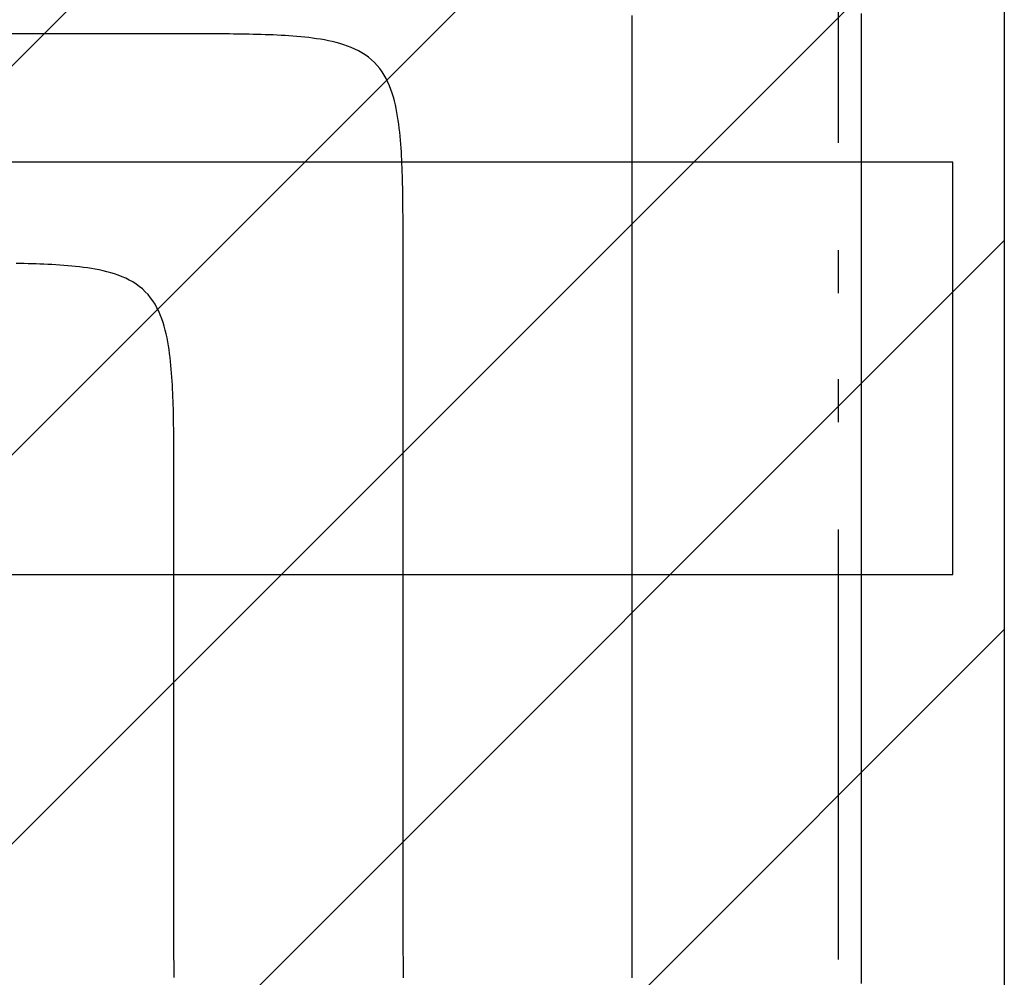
# Model space of a CAD drawing. Extents: x 997 to 109698, y 921 to 94021.
# Tile 296 of 656: x 10983 to 11843, y 37919 to 38755. Entities that reach past the tile are written whole.
import ezdxf

# ---------------------------------------------------------------- set-up
doc = ezdxf.new("R2010")
doc.units = 0
doc.header["$MEASUREMENT"] = 0
for name, color, linetype in [('12', 7, 'CONTINUOUS'), ('28', 7, 'CONTINUOUS'), ('39', 7, 'CONTINUOUS'), ('40', 7, 'CONTINUOUS')]:
    doc.layers.add(name, color=color, linetype=linetype)

msp = doc.modelspace()

# ---------------------------------------------------------------- linework, layer by layer
at = {"layer": '12', "color": 6}
for points in [[(11517.94386, 37918.732957), (11517.94386, 37930.727572), (11517.94386, 37942.722187), (11517.94386, 37954.716802), (11517.943861, 37966.711418), (11517.94386, 37978.706033), (11517.94386, 37990.70065), (11517.94386, 38002.695265), (11517.94386, 38014.689879), (11517.94386, 38026.684495), (11517.94386, 38038.67911), (11517.94386, 38050.673726), (11517.94386, 38062.668341), (11517.943861, 38074.662956), (11517.94386, 38086.657573), (11517.94386, 38098.652188), (11517.94386, 38110.646802), (11517.94386, 38122.641418), (11517.943861, 38134.636034), (11517.94386, 38146.630649), (11517.94386, 38158.625264), (11517.94386, 38170.619879), (11517.94386, 38182.614496), (11517.94386, 38194.60911), (11517.94386, 38206.603725), (11517.94386, 38218.598342), (11517.94386, 38230.592957), (11517.94386, 38242.587572), (11517.94386, 38254.582187), (11517.94386, 38266.576802), (11517.94386, 38278.571418), (11517.94386, 38290.566033), (11517.943861, 38302.560649), (11517.94386, 38314.555265), (11517.94386, 38326.54988), (11517.94386, 38338.544495), (11517.94386, 38350.53911), (11517.94386, 38362.533726), (11517.94386, 38374.528341), (11517.94386, 38386.522956), (11517.94386, 38398.517573), (11517.943861, 38410.512188), (11517.943861, 38422.506802), (11517.943861, 38434.501418), (11517.94386, 38446.496033), (11517.943861, 38458.490649), (11517.94386, 38470.485264), (11517.943861, 38482.479881), (11517.943861, 38494.474496), (11517.943861, 38506.469111), (11517.94386, 38518.463726), (11517.943861, 38530.458341), (11517.94386, 38542.452957), (11517.94386, 38554.447572), (11517.943861, 38566.442187), (11517.943861, 38578.436804), (11517.943861, 38590.431419), (11517.943861, 38602.426034), (11517.94386, 38614.420649), (11517.943861, 38626.415265), (11517.943861, 38638.40988), (11517.943861, 38650.404495), (11517.943861, 38662.39911), (11517.94386, 38674.393727), (11517.94386, 38686.388341), (11517.94386, 38698.382956), (11517.94386, 38710.377573), (11517.94386, 38722.372188), (11517.94386, 38734.366803), (11517.94386, 38746.361418), (11517.943861, 38758.356033)], [(11117.943861, 38342.318341), (11117.943981, 38345.780637), (11117.944091, 38349.242938), (11117.943806, 38352.705237), (11117.942748, 38356.167536), (11117.940533, 38359.629835), (11117.936782, 38363.092131), (11117.931112, 38366.554424), (11117.923143, 38370.016712), (11117.912494, 38373.478994), (11117.898783, 38376.941269), (11117.881629, 38380.403535), (11117.86065, 38383.86579), (11117.835466, 38387.328035), (11117.805695, 38390.790267), (11117.770926, 38394.252485), (11117.730347, 38397.714661), (11117.682866, 38401.176753), (11117.627386, 38404.638716), (11117.562809, 38408.100508), (11117.488037, 38411.562085), (11117.401972, 38415.023406), (11117.303516, 38418.484424), (11117.191572, 38421.945096), (11117.065041, 38425.405381), (11116.922827, 38428.865236), (11116.763832, 38432.324616), (11116.586733, 38435.783427), (11116.388885, 38439.241278), (11116.167153, 38442.697665), (11115.918402, 38446.152088), (11115.639496, 38449.604041), (11115.3273, 38453.053026), (11114.978678, 38456.498535), (11114.590496, 38459.940071), (11114.159617, 38463.377126), (11113.682841, 38466.809171), (11113.154638, 38470.234539), (11112.566577, 38473.650164), (11111.910041, 38477.052888), (11111.176416, 38480.439554), (11110.357086, 38483.807002), (11109.443437, 38487.152077), (11108.426854, 38490.471622), (11107.29831, 38493.761003), (11106.046607, 38497.007788), (11104.659829, 38500.196978), (11103.126061, 38503.313569), (11101.433388, 38506.342558), (11099.569894, 38509.268941), (11097.525611, 38512.078003), (11095.305307, 38514.757196), (11092.920493, 38517.294973), (11090.382716, 38519.679788), (11087.703522, 38521.900092), (11084.89446, 38523.944374), (11081.968077, 38525.807869), (11078.939089, 38527.500542), (11075.822498, 38529.03431), (11072.633307, 38530.421088), (11069.386521, 38531.672791), (11066.09714, 38532.801335), (11062.777597, 38533.817919), (11059.432522, 38534.731567), (11056.065073, 38535.550897), (11052.678408, 38536.284522), (11049.275684, 38536.941058), (11045.860059, 38537.52912), (11042.434689, 38538.057321), (11039.002645, 38538.534097), (11035.565589, 38538.964977), (11032.124054, 38539.353159), (11028.678544, 38539.701781), (11025.22956, 38540.013978), (11021.777606, 38540.292884), (11018.323184, 38540.541634), (11014.866797, 38540.763367), (11011.408946, 38540.961215), (11007.950135, 38541.138313), (11004.490755, 38541.297308), (11001.030901, 38541.439523), (10997.570616, 38541.566052), (10994.109942, 38541.677997), (10990.648924, 38541.776452), (10987.187605, 38541.862519), (10983.726027, 38541.93729), (10980.264235, 38542.001867)], [(11117.943861, 37973.698342), (11117.943861, 37977.242765), (11117.943861, 37980.787187), (11117.943861, 37984.33161), (11117.943861, 37987.876033), (11117.943861, 37991.420456), (11117.943861, 37994.964879), (11117.943861, 37998.509303), (11117.943861, 38002.053726), (11117.94386, 38005.598149), (11117.943861, 38009.142571), (11117.943861, 38012.686996), (11117.943861, 38016.231417), (11117.94386, 38019.77584), (11117.943861, 38023.320264), (11117.94386, 38026.864687), (11117.94386, 38030.40911), (11117.94386, 38033.953534), (11117.94386, 38037.497957), (11117.94386, 38041.04238), (11117.94386, 38044.586802), (11117.94386, 38048.131225), (11117.943861, 38051.675648), (11117.943861, 38055.220072), (11117.943861, 38058.764494), (11117.943861, 38062.308918), (11117.943861, 38065.853341), (11117.943861, 38069.397765), (11117.943861, 38072.942188), (11117.94386, 38076.486611), (11117.943861, 38080.031033), (11117.943861, 38083.575456), (11117.943861, 38087.119879), (11117.943861, 38090.664302), (11117.943861, 38094.208726), (11117.943861, 38097.753149), (11117.943861, 38101.297572), (11117.943861, 38104.841996), (11117.943861, 38108.386419), (11117.943861, 38111.930841), (11117.943861, 38115.475264), (11117.943861, 38119.019687), (11117.943861, 38122.56411), (11117.943861, 38126.108533), (11117.943861, 38129.652957), (11117.943861, 38133.19738), (11117.943861, 38136.741803), (11117.943861, 38140.286225), (11117.943861, 38143.83065), (11117.94386, 38147.375072), (11117.943861, 38150.919495), (11117.943861, 38154.463917), (11117.943861, 38158.008341), (11117.94386, 38161.552764), (11117.943861, 38165.097188), (11117.94386, 38168.641611), (11117.94386, 38172.186034), (11117.94386, 38175.730456), (11117.94386, 38179.274879), (11117.943861, 38182.819303), (11117.94386, 38186.363725), (11117.943861, 38189.908149), (11117.94386, 38193.452572), (11117.94386, 38196.996995), (11117.94386, 38200.541419), (11117.943861, 38204.085842), (11117.943861, 38207.630265), (11117.943861, 38211.174687), (11117.943861, 38214.71911), (11117.943861, 38218.263533), (11117.943861, 38221.807956), (11117.943861, 38225.352379), (11117.943861, 38228.896803), (11117.943861, 38232.441226), (11117.943861, 38235.98565), (11117.943861, 38239.530073), (11117.943861, 38243.074495), (11117.943861, 38246.618918), (11117.943861, 38250.163341), (11117.943861, 38253.707764), (11117.943861, 38257.252187), (11117.943861, 38260.796611), (11117.94386, 38264.341034), (11117.943861, 38267.885457), (11117.943861, 38271.429881), (11117.943861, 38274.974304), (11117.943861, 38278.518726), (11117.943861, 38282.063149), (11117.943861, 38285.607572), (11117.943861, 38289.151995), (11117.943861, 38292.696418), (11117.94386, 38296.240842), (11117.94386, 38299.785265), (11117.94386, 38303.329688), (11117.94386, 38306.87411), (11117.943861, 38310.418533), (11117.943861, 38313.962957), (11117.943861, 38317.507379), (11117.943861, 38321.051803), (11117.943861, 38324.596226), (11117.943861, 38328.140649), (11117.94386, 38331.685073), (11117.943861, 38335.229496), (11117.94386, 38338.773919), (11117.943861, 38342.318341)], [(11118.049593, 37918.88955), (11118.033277, 37921.629983), (11118.018838, 37924.370419), (11118.006047, 37927.110858), (11117.994791, 37929.851295), (11117.984971, 37932.591734), (11117.976491, 37935.332173), (11117.969253, 37938.072611), (11117.963159, 37940.81305), (11117.958113, 37943.553489), (11117.954016, 37946.293928), (11117.950772, 37949.034368), (11117.948282, 37951.774808), (11117.94645, 37954.515249), (11117.945179, 37957.255689), (11117.94437, 37959.996131), (11117.943927, 37962.736571), (11117.943752, 37965.477013), (11117.943747, 37968.217456), (11117.943816, 37970.957897), (11117.943861, 37973.698342)]]:
    msp.add_lwpolyline(points, dxfattribs=at)
at = {"layer": '12', "color": 5}
for points in [[(11717.94386, 37913.616803), (11717.94386, 37927.053727), (11717.94386, 37940.49065), (11717.943861, 37953.927572), (11717.94386, 37967.364495), (11717.94386, 37980.801418), (11717.94386, 37994.238341), (11717.94386, 38007.675265), (11717.94386, 38021.112188), (11717.94386, 38034.549111), (11717.94386, 38047.986033), (11717.94386, 38061.422956), (11717.94386, 38074.85988), (11717.94386, 38088.296803), (11717.94386, 38101.733726), (11717.94386, 38115.170649), (11717.94386, 38128.607573), (11717.943861, 38142.044496), (11717.94386, 38155.481418), (11717.94386, 38168.918341), (11717.94386, 38182.355264), (11717.94386, 38195.792187), (11717.94386, 38209.229111), (11717.94386, 38222.666034), (11717.94386, 38236.102956), (11717.94386, 38249.539879), (11717.94386, 38262.976802), (11717.94386, 38276.413725), (11717.943861, 38289.850649), (11717.94386, 38303.287572), (11717.94386, 38316.724496), (11717.94386, 38330.161419), (11717.94386, 38343.598342), (11717.943861, 38357.035264), (11717.94386, 38370.472187), (11717.94386, 38383.90911), (11717.94386, 38397.346033), (11717.94386, 38410.782957), (11717.94386, 38424.21988), (11717.94386, 38437.656804), (11717.94386, 38451.093727), (11717.943861, 38464.530649), (11717.94386, 38477.967572), (11717.94386, 38491.404495), (11717.943861, 38504.841418), (11717.943861, 38518.278342), (11717.943861, 38531.715265), (11717.943861, 38545.152187), (11717.94386, 38558.58911), (11717.943861, 38572.026033), (11717.94386, 38585.462956), (11717.943861, 38598.89988), (11717.943861, 38612.336803), (11717.943861, 38625.773727), (11717.943861, 38639.21065), (11717.943861, 38652.647573), (11717.943861, 38666.084495), (11717.94386, 38679.521418), (11717.94386, 38692.958341), (11717.94386, 38706.395264), (11717.94386, 38719.832188), (11717.943861, 38733.269111), (11717.94386, 38746.706033), (11717.94386, 38760.142956)], [(11117.94386, 38742.318342), (11104.788091, 38742.318342), (11091.632322, 38742.318342), (11078.476553, 38742.318342), (11065.320784, 38742.318342), (11052.165014, 38742.318342), (11039.009245, 38742.318342), (11025.853476, 38742.318342), (11012.697707, 38742.318342), (10999.541937, 38742.318342), (10986.386168, 38742.318342), (10973.230399, 38742.318342)], [(11317.94386, 38542.318342), (11317.943982, 38545.780638), (11317.94409, 38549.242937), (11317.943806, 38552.705236), (11317.942747, 38556.167536), (11317.940533, 38559.629835), (11317.936782, 38563.092133), (11317.931112, 38566.554424), (11317.923143, 38570.016712), (11317.912494, 38573.478994), (11317.898783, 38576.941269), (11317.881628, 38580.403534), (11317.86065, 38583.86579), (11317.835466, 38587.328035), (11317.805695, 38590.790269), (11317.770926, 38594.252486), (11317.730347, 38597.714661), (11317.682866, 38601.176752), (11317.627386, 38604.638716), (11317.562809, 38608.100509), (11317.488037, 38611.562086), (11317.401971, 38615.023406), (11317.303516, 38618.484424), (11317.191572, 38621.945096), (11317.065042, 38625.405381), (11316.922827, 38628.865236), (11316.763832, 38632.324616), (11316.586733, 38635.783427), (11316.388885, 38639.241277), (11316.167153, 38642.697665), (11315.918402, 38646.152087), (11315.639496, 38649.604041), (11315.3273, 38653.053025), (11314.978678, 38656.498536), (11314.590495, 38659.94007), (11314.159616, 38663.377126), (11313.682841, 38666.809171), (11313.154638, 38670.23454), (11312.566576, 38673.650164), (11311.910041, 38677.052889), (11311.176416, 38680.439553), (11310.357086, 38683.807002), (11309.443437, 38687.152077), (11308.426854, 38690.471621), (11307.29831, 38693.761003), (11306.046607, 38697.007788), (11304.659829, 38700.196978), (11303.126061, 38703.31357), (11301.433388, 38706.342558), (11299.569894, 38709.268942), (11297.52561, 38712.078003), (11295.305306, 38714.757196), (11292.920493, 38717.294974), (11290.382716, 38719.679788), (11287.703521, 38721.900092), (11284.89446, 38723.944374), (11281.968077, 38725.807868), (11278.939089, 38727.500543), (11275.822497, 38729.03431), (11272.633307, 38730.421087), (11269.386521, 38731.672792), (11266.09714, 38732.801335), (11262.777596, 38733.817918), (11259.432521, 38734.731568), (11256.065073, 38735.550897), (11252.678408, 38736.284523), (11249.275684, 38736.941057), (11245.860058, 38737.529119), (11242.434689, 38738.057321), (11239.002645, 38738.534098), (11235.565589, 38738.964977), (11232.124054, 38739.353159), (11228.678544, 38739.70178), (11225.22956, 38740.013976), (11221.777606, 38740.292883), (11218.323184, 38740.541634), (11214.866797, 38740.763366), (11211.408946, 38740.961213), (11207.950135, 38741.138313), (11204.490755, 38741.297308), (11201.030901, 38741.439522), (11197.570616, 38741.566052), (11194.109942, 38741.677996), (11190.648924, 38741.776452), (11187.187605, 38741.862518), (11183.726027, 38741.937289), (11180.264235, 38742.001866), (11176.802272, 38742.057347), (11173.34018, 38742.104827), (11169.878004, 38742.145407), (11166.415787, 38742.180175), (11162.953554, 38742.209947), (11159.491309, 38742.23513), (11156.029053, 38742.256109), (11152.566787, 38742.273265), (11149.104513, 38742.286976), (11145.642231, 38742.297624), (11142.179943, 38742.305594), (11138.717651, 38742.311263), (11135.255355, 38742.315014), (11131.793056, 38742.317228), (11128.330756, 38742.318287), (11124.868456, 38742.318572), (11121.406157, 38742.318462), (11117.94386, 38742.318342)], [(11317.94386, 38017.798341), (11317.94386, 38022.841804), (11317.94386, 38027.885264), (11317.94386, 38032.928726), (11317.94386, 38037.972187), (11317.94386, 38043.01565), (11317.94386, 38048.059111), (11317.94386, 38053.102572), (11317.94386, 38058.146033), (11317.94386, 38063.189495), (11317.94386, 38068.232956), (11317.94386, 38073.276418), (11317.94386, 38078.319879), (11317.94386, 38083.363341), (11317.94386, 38088.406802), (11317.94386, 38093.450265), (11317.94386, 38098.493726), (11317.94386, 38103.537187), (11317.94386, 38108.580648), (11317.94386, 38113.62411), (11317.94386, 38118.667573), (11317.94386, 38123.711033), (11317.94386, 38128.754495), (11317.94386, 38133.797956), (11317.94386, 38138.841419), (11317.94386, 38143.88488), (11317.94386, 38148.928341), (11317.94386, 38153.971802), (11317.94386, 38159.015264), (11317.94386, 38164.058727), (11317.94386, 38169.102188), (11317.94386, 38174.145648), (11317.94386, 38179.18911), (11317.94386, 38184.232573), (11317.94386, 38189.276034), (11317.94386, 38194.319495), (11317.94386, 38199.362956), (11317.94386, 38204.406418), (11317.94386, 38209.449881), (11317.94386, 38214.493342), (11317.94386, 38219.536803), (11317.94386, 38224.580264), (11317.94386, 38229.623727), (11317.94386, 38234.667188), (11317.94386, 38239.710649), (11317.94386, 38244.75411), (11317.94386, 38249.797572), (11317.94386, 38254.841033), (11317.94386, 38259.884496), (11317.94386, 38264.927957), (11317.94386, 38269.971418), (11317.94386, 38275.014879), (11317.94386, 38280.058342), (11317.94386, 38285.101803), (11317.94386, 38290.145264), (11317.94386, 38295.188725), (11317.94386, 38300.232187), (11317.94386, 38305.27565), (11317.94386, 38310.319111), (11317.94386, 38315.362572), (11317.94386, 38320.406033), (11317.94386, 38325.449495), (11317.94386, 38330.492957), (11317.94386, 38335.536418), (11317.94386, 38340.57988), (11317.94386, 38345.623341), (11317.94386, 38350.666804), (11317.94386, 38355.710265), (11317.943861, 38360.753726), (11317.943861, 38365.797187), (11317.943861, 38370.840649), (11317.94386, 38375.884111), (11317.94386, 38380.927572), (11317.94386, 38385.971033), (11317.94386, 38391.014495), (11317.94386, 38396.057958), (11317.94386, 38401.101419), (11317.94386, 38406.14488), (11317.94386, 38411.188341), (11317.94386, 38416.231803), (11317.94386, 38421.275264), (11317.94386, 38426.318727), (11317.94386, 38431.362187), (11317.94386, 38436.405649), (11317.94386, 38441.44911), (11317.94386, 38446.492573), (11317.94386, 38451.536034), (11317.94386, 38456.579495), (11317.94386, 38461.622956), (11317.94386, 38466.666418), (11317.94386, 38471.709879), (11317.94386, 38476.753342), (11317.94386, 38481.796803), (11317.94386, 38486.840264), (11317.94386, 38491.883727), (11317.94386, 38496.927188), (11317.94386, 38501.970649), (11317.943861, 38507.01411), (11317.94386, 38512.057572), (11317.94386, 38517.101035), (11317.94386, 38522.144496), (11317.94386, 38527.187957), (11317.94386, 38532.231418), (11317.94386, 38537.274881), (11317.94386, 38542.318342)], [(11318.386939, 37918.822933), (11318.349992, 37921.072187), (11318.315701, 37923.321486), (11318.283833, 37925.570814), (11318.25415, 37927.820162), (11318.226465, 37930.069523), (11318.200686, 37932.318895), (11318.176733, 37934.568278), (11318.154528, 37936.817668), (11318.13399, 37939.067069), (11318.115042, 37941.316477), (11318.097603, 37943.565894), (11318.081594, 37945.815319), (11318.066938, 37948.064749), (11318.053553, 37950.314187), (11318.041361, 37952.563629), (11318.030284, 37954.813079), (11318.020241, 37957.062531), (11318.011154, 37959.311988), (11318.002943, 37961.561448), (11317.995529, 37963.810913), (11317.988833, 37966.060378), (11317.982777, 37968.309846), (11317.977292, 37970.559316), (11317.972344, 37972.808786), (11317.967907, 37975.058259), (11317.963953, 37977.307732), (11317.960454, 37979.557206), (11317.957382, 37981.806681), (11317.95471, 37984.056158), (11317.95241, 37986.305634), (11317.950455, 37988.555112), (11317.948818, 37990.804591), (11317.947469, 37993.054069), (11317.946383, 37995.303548), (11317.945531, 37997.553027), (11317.944886, 37999.802507), (11317.944421, 38002.051987), (11317.944106, 38004.301467), (11317.943916, 38006.550947), (11317.943823, 38008.800427), (11317.943798, 38011.049906), (11317.943814, 38013.299384), (11317.943844, 38015.548863), (11317.94386, 38017.798341)]]:
    msp.add_lwpolyline(points, dxfattribs=at)
at = {"layer": '28', "color": 2}
for p, q in [((10032.791585, 37770.476545), (11443.268278, 39180.953237)), ((10322.20284, 37720.476544), (11782.679533, 39180.953237)), ((10661.614095, 37720.476544), (11842.636205, 38901.498655)), ((11001.02535, 37720.476544), (11842.636205, 38562.0874)), ((11340.436605, 37720.476544), (11842.636205, 38222.676145))]:
    msp.add_line(p, q, dxfattribs=at)
at = {"layer": '39', "color": 141, "linetype": 'Continuous'}
for p, q in [((11797.632693, 38630.476543), (10297.632693, 38630.476543)), ((11797.632693, 38270.476545), (11797.632693, 38630.476543)), ((10297.632693, 38270.476545), (11797.632693, 38270.476545))]:
    msp.add_line(p, q, dxfattribs=at)
at = {"layer": '40', "color": 8, "linetype": 'Continuous'}
for p, q in [((11842.636205, 39700.953237), (11842.636205, 37200.953237)), ((11697.636205, 39022.204238), (11697.636205, 38647.204238)), ((11697.636205, 38553.454238), (11697.636205, 38515.954238)), ((11697.636205, 38440.954238), (11697.636205, 38403.454238)), ((11697.636205, 38309.704238), (11697.636205, 37934.704238))]:
    msp.add_line(p, q, dxfattribs=at)

doc.saveas('drawing.dxf')
